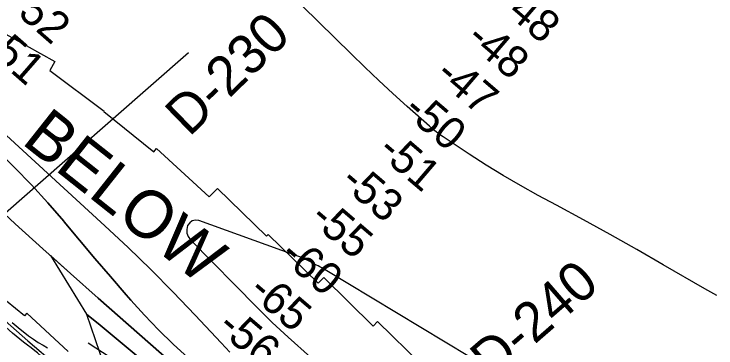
# Model space of a CAD drawing. Extents: x 3892998 to 3931244, y 278583 to 304547.
# Drawn here: x 3913942 to 3915416, y 285257 to 285958 of the extents above; entities that cross this region are included whole.
import ezdxf

# ---------------------------------------------------------------- set-up
doc = ezdxf.new("R2010")
doc.units = 0
for name, color, linetype in [('V-RIVR-EDGE', 7, 'Continuous'), ('V-RIVR-RANG', 7, 'Continuous'), ('V-RIVR-RANG-IDEN', 7, 'Continuous'), ('V-RRAP-FSHR', 7, 'Continuous'), ('V-RRAP-RVMT', 7, 'Continuous'), ('V-RRAP-RVMT-IDEN', 7, 'Continuous'), ('V-TOPO-DPTH', 7, 'Continuous'), ('V-TOPO-MAJR', 7, 'Continuous'), ('V-TOPO-MINR', 7, 'Continuous'), ('V-WETL-SWMP', 7, 'Continuous')]:
    doc.layers.add(name, color=color, linetype=linetype)

msp = doc.modelspace()

# ---------------------------------------------------------------- linework, layer by layer
at = {"layer": 'V-RIVR-EDGE'}
msp.add_spline([(3914993.8, 284322.8), (3914968.3, 284342.8), (3914920.3, 284384.2), (3914880.1, 284418.3), (3914821, 284468.4), (3914766.3, 284522), (3914701.3, 284583.8), (3914632.5, 284646.6), (3914610.2, 284666.6), (3914581.2, 284690), (3914556, 284713.8), (3914514.8, 284750.9), (3914475.6, 284794.2), (3914451.8, 284819.5), (3914424.2, 284849.2), (3914397.6, 284877.9), (3914374.8, 284898.3), (3914346.7, 284922.7), (3914310.3, 284952.9), (3914270.1, 284989.9), (3914236.2, 285020.6), (3914181.9, 285072.2), (3914133.5, 285120.4), (3914113.2, 285142.3), (3914088, 285162.3), (3914026.9, 285214.9), (3913985.2, 285250.4), (3913923.7, 285300.6), (3913885.4, 285338.6), (3913828.2, 285387.3), (3913773, 285434), (3913712.4, 285486.1), (3913642.6, 285542.2), (3913620.3, 285557.3), (3913592.7, 285572.4), (3913575.7, 285582.2), (3913557.7, 285592.9), (3913537.8, 285602.2), (3913513.1, 285610), (3913480.6, 285617.8), (3913452, 285625.7), (3913431.6, 285624.8), (3913416.5, 285623.3), (3913398.5, 285612.2), (3913380, 285595.7), (3913368.8, 285578.8), (3913361, 285558.9), (3913353.2, 285538.5), (3913346.8, 285528.8), (3913334.6, 285516.7), (3913321, 285502.7), (3913315.6, 285483.2), (3913310.2, 285462.9), (3913309.7, 285439.5), (3913307.1, 285396.3), (3913306.6, 285384.7), (3913313.4, 285371.6), (3913315.8, 285356.5), (3913316.7, 285340.9), (3913314.3, 285325.4), (3913310.3, 285313.3), (3913303, 285304.1), (3913292.8, 285303.6), (3913281.2, 285304.1), (3913270.5, 285307.6), (3913265.7, 285307.6), (3913263.2, 285304.2), (3913266.1, 285298.3), (3913272.4, 285295.4), (3913294.3, 285287.6), (3913301.5, 285287.6), (3913314.2, 285288), (3913321.9, 285287), (3913325.8, 285283.6), (3913329.7, 285280.7), (3913333.5, 285262.7), (3913334.5, 285242.3), (3913329, 285204.5), (3913324.1, 285171), (3913320.6, 285146.2), (3913319.1, 285121.9), (3913321, 285110.3), (3913321, 285095.7), (3913319.5, 285083.6), (3913315.1, 285061.2), (3913296, 285013.2), (3913271.1, 284963.7), (3913263.3, 284941.4), (3913260.8, 284917.1), (3913261.7, 284891.9), (3913265, 284860.3), (3913263.5, 284819)], degree=3, dxfattribs=at)
at = {"layer": 'V-RIVR-RANG'}
msp.add_line((3913480.3, 285152.6), (3914308.1, 285877.1), dxfattribs=at)
at = {"layer": 'V-RRAP-FSHR'}
msp.add_lwpolyline([(3913910.3, 285324), (3913970.6, 285271.5), (3914031.8, 285219.8), (3914090.7, 285165.8), (3914149.3, 285111.3), (3914207, 285055.9), (3914264.5, 285000.3), (3914323.2, 284945.9), (3914381.8, 284891.4), (3914438.9, 284835.5), (3914494.9, 284778.3), (3914551.9, 284722.2), (3914610.7, 284667.3), (3914668.9, 284613.7), (3914727.9, 284559.7), (3914786.2, 284504.2), (3914845.3, 284450.4), (3914906.8, 284399.2), (3914969.5, 284349.5)], dxfattribs=at)
at = {"layer": 'V-RRAP-RVMT'}
for p, q in [((3913904.3, 285926.2), (3914027.6, 285857.9)), ((3914027.6, 285857.9), (3914017.1, 285839.2)), ((3914017.1, 285839.2), (3914130.8, 285753.8)), ((3914130.8, 285753.8), (3914130.4, 285753.2)), ((3914130.4, 285753.2), (3914235, 285668.6)), ((3914235, 285668.6), (3914240.7, 285675)), ((3914240.7, 285675), (3914351.4, 285573.5)), ((3914351.4, 285573.5), (3914369, 285591.6)), ((3914369, 285591.6), (3914471.7, 285490.9)), ((3914471.7, 285490.9), (3914475.7, 285494.8)), ((3914475.7, 285494.8), (3914580.1, 285392.4)), ((3913963.6, 285323.7), (3913840.6, 285423.1)), ((3914580.1, 285392.4), (3914592, 285404.5)), ((3914592, 285404.5), (3914695.9, 285302.6)), ((3913968.2, 285329.4), (3913963.6, 285323.7)), ((3914055.6, 285249.4), (3913968.2, 285329.4)), ((3914695.9, 285302.6), (3914705.4, 285312.3)), ((3914705.4, 285312.3), (3914811, 285208.6))]:
    msp.add_line(p, q, dxfattribs=at)
at = {"layer": 'V-TOPO-DPTH'}
msp.add_line((3914093.5, 285327.6), (3914138, 285198.6), dxfattribs=at)
for points in [[(3913905.8, 285670.4), (3913942.5, 285635.1), (3913978.2, 285598.8), (3914012.6, 285561.2), (3914045.9, 285522.7), (3914046.9, 285521.4), (3914079.2, 285483), (3914111.6, 285444.6), (3914144.3, 285406.4), (3914177.1, 285368.4), (3914186.8, 285357.2), (3914215.5, 285325.5), (3914244.9, 285294.6), (3914275.6, 285264.8), (3914307.1, 285235.9)], [(3914307.1, 285235.9), (3914275.6, 285264.8), (3914244.9, 285294.6), (3914215.5, 285325.5), (3914186.8, 285357.2), (3914177.1, 285368.4), (3914144.3, 285406.4), (3914111.6, 285444.6), (3914079.2, 285483), (3914046.9, 285521.4), (3914045.9, 285522.7), (3914012.6, 285561.2), (3913978.2, 285598.8), (3913942.5, 285635.1), (3913905.8, 285670.4)], [(3915362.5, 284328.5), (3915042.9, 284585.9), (3915025, 284600.3), (3915007.3, 284614.7), (3914989.5, 284629.2), (3914971.8, 284643.7), (3914847.8, 284745.4), (3914768.2, 284810.9), (3914688.7, 284876.4), (3914609.2, 284942.1), (3914529.9, 285007.9), (3914388.8, 285125.2), (3914370.2, 285140.7), (3914351.6, 285156.4), (3914333.3, 285172.3), (3914315, 285188.3), (3914118.6, 285361.1), (3914060.1, 285412.9), (3914001.9, 285464.9), (3913944, 285517.3), (3913886.3, 285570)], [(3915362.5, 284328.5), (3915042.9, 284585.9), (3915025, 284600.3), (3915007.3, 284614.7), (3914989.5, 284629.2), (3914971.8, 284643.7), (3914847.8, 284745.4), (3914768.2, 284810.9), (3914688.7, 284876.4), (3914609.2, 284942.1), (3914529.9, 285007.9), (3914388.8, 285125.2), (3914370.2, 285140.7), (3914351.6, 285156.4), (3914333.3, 285172.3), (3914315, 285188.3), (3914118.6, 285361.1), (3914060.1, 285412.9), (3914018.1, 285450.4)], [(3914018.1, 285450.4), (3914093.5, 285327.6), (3914122.5, 285304.2), (3914315.7, 285143.3), (3914322.9, 285137.3), (3914330, 285131.3), (3914337.2, 285125.3), (3914344.4, 285119.3), (3914388.5, 285082.3), (3914417.8, 285057.7), (3914447.1, 285033.2), (3914476.3, 285008.7), (3914505.6, 284984.2), (3914971.2, 284594.7), (3914977.3, 284589.6), (3914983.4, 284584.5), (3914989.5, 284579.4), (3914995.6, 284574.3), (3915054.8, 284524.2), (3915090.5, 284494), (3915126.2, 284463.8), (3915161.8, 284433.6), (3915197.5, 284403.4), (3915287.3, 284327.2)], [(3915287.3, 284327.2), (3915197.5, 284403.4), (3915161.8, 284433.6), (3915126.2, 284463.8), (3915090.5, 284494), (3915054.8, 284524.2), (3914995.6, 284574.3), (3914989.5, 284579.4), (3914983.4, 284584.5), (3914977.3, 284589.6), (3914971.2, 284594.7), (3914505.6, 284984.2), (3914476.3, 285008.7), (3914447.1, 285033.2), (3914417.8, 285057.7), (3914388.5, 285082.3), (3914344.4, 285119.3), (3914337.2, 285125.3), (3914330, 285131.3), (3914322.9, 285137.3), (3914315.7, 285143.3), (3914122.5, 285304.2), (3914093.5, 285327.6)]]:
    msp.add_lwpolyline(points, dxfattribs=at)
at = {"layer": 'V-TOPO-MAJR'}
for points in [[(3915417.7, 285366.4), (3915392.5, 285381), (3915305.4, 285431.2), (3915249.7, 285463), (3915193.8, 285494.5), (3915137.6, 285525.4), (3915081.2, 285556.1), (3915042.3, 285576.9), (3915005.5, 285597.3), (3914969.1, 285618.4), (3914933.3, 285640.5), (3914897.9, 285663.3), (3914842.9, 285699.7), (3914835.4, 285704.9), (3914828, 285710.3), (3914820.9, 285716), (3914814, 285722), (3914767.5, 285763.6), (3914737.6, 285790.8), (3914707.9, 285818.1), (3914678.7, 285845.9), (3914649.7, 285874), (3914273.6, 286243.1)], [(3913899.2, 285726.2), (3914132.5, 285513.1), (3914181.2, 285467.6), (3914229.2, 285421.3), (3914276.1, 285373.8), (3914322.2, 285325.6), (3914376.7, 285267.3), (3914395.2, 285247.9)]]:
    msp.add_lwpolyline(points, dxfattribs=at)
at = {"layer": 'V-TOPO-MINR'}
for points in [[(3913905.8, 285670.4), (3913942.5, 285635.1), (3913978.2, 285598.8), (3914012.6, 285561.2), (3914045.9, 285522.7), (3914046.9, 285521.4), (3914079.2, 285483), (3914111.6, 285444.6), (3914144.3, 285406.4), (3914177.1, 285368.4), (3914186.8, 285357.2), (3914215.5, 285325.5), (3914244.9, 285294.6), (3914275.6, 285264.8), (3914307.1, 285235.9)], [(3913886.3, 285570), (3913944, 285517.3), (3914001.9, 285464.9), (3914060.1, 285412.9), (3914118.6, 285361.1), (3914315, 285188.3), (3914333.3, 285172.3), (3914351.6, 285156.4), (3914370.2, 285140.7), (3914388.8, 285125.2), (3914529.9, 285007.9), (3914609.2, 284942.1), (3914688.7, 284876.4), (3914768.2, 284810.9), (3914847.8, 284745.4), (3914971.8, 284643.7), (3914989.5, 284629.2), (3915007.3, 284614.7), (3915025, 284600.3), (3915042.9, 284585.9), (3915362.5, 284328.5)], [(3915000.6, 285176.2), (3914591.4, 285422.4), (3914587.8, 285424.6), (3914584.1, 285426.7), (3914580.5, 285428.7), (3914576.8, 285430.7), (3914562.8, 285438.2), (3914558.7, 285440.3), (3914554.7, 285442.3), (3914550.6, 285444.2), (3914546.4, 285445.9), (3914542.2, 285447.6), (3914538, 285449.2), (3914533.7, 285450.8), (3914529.5, 285452.4), (3914329.9, 285523.9), (3914322.5, 285524.5), (3914316, 285523.3), (3914310.7, 285519.3), (3914306.2, 285513.3), (3914304.6, 285505.3), (3914304.8, 285497.7), (3914307.5, 285490.6), (3914312.1, 285483.8), (3914451.3, 285342.5), (3914467.6, 285326.3), (3914484, 285310.3), (3914500.8, 285294.6), (3914517.7, 285279.1), (3914611.4, 285194.9)], [(3914093.5, 285327.6), (3914122.5, 285304.2), (3914315.7, 285143.3), (3914322.9, 285137.3), (3914330, 285131.3), (3914337.2, 285125.3), (3914344.4, 285119.3), (3914388.5, 285082.3), (3914417.8, 285057.7), (3914447.1, 285033.2), (3914476.3, 285008.7), (3914505.6, 284984.2), (3914971.2, 284594.7), (3914977.3, 284589.6), (3914983.4, 284584.5), (3914989.5, 284579.4), (3914995.6, 284574.3), (3915054.8, 284524.2), (3915090.5, 284494), (3915126.2, 284463.8), (3915161.8, 284433.6), (3915197.5, 284403.4), (3915287.3, 284327.2)], [(3914097.2, 285267.2), (3914279.9, 285148.5)]]:
    msp.add_lwpolyline(points, dxfattribs=at)
at = {"layer": 'V-WETL-SWMP'}
for p, q in [((3913937.8, 285310.3), (3913954.8, 285295.9)), ((3913954.8, 285295.9), (3913964.2, 285288.3)), ((3913964.2, 285288.3), (3913972, 285282.1)), ((3913972, 285282.1), (3913982.2, 285275.1)), ((3913982.2, 285275.1), (3913992.6, 285268.1)), ((3913992.6, 285268.1), (3914002.8, 285262.3)), ((3914002.8, 285262.3), (3914012, 285256.5))]:
    msp.add_line(p, q, dxfattribs=at)

# ---------------------------------------------------------------- texts
at = {"layer": 'V-RIVR-RANG'}
for s, rotation, p in [('-52', 318.844, (3913924.8, 285976.2)), ('-48', 319.4396, (3914953.5, 285976.9)), ('-48', 319.4396, (3914888.3, 285901.1)), ('-51', 318.844, (3913871.3, 285890.1)), ('-47', 319.4396, (3914823.3, 285825.1)), ('-50', 319.4396, (3914756.1, 285751)), ('-51', 319.4396, (3914702.1, 285665.6)), ('-53', 319.4396, (3914623.8, 285601)), ('-55', 319.4396, (3914559.8, 285524.1)), ('-60', 319.4396, (3914496.8, 285446.4)), ('-65', 319.4396, (3914431, 285371.1)), ('-56', 319.4396, (3914365.4, 285295.7))]:
    msp.add_text(s, height=67, rotation=rotation, dxfattribs=at).set_placement(p)
at = {"layer": 'V-RIVR-RANG-IDEN'}
for s, rotation, p in [('D-230', 44.1687, (3914309.5, 285698.1)), ('D-240', 40.9357, (3914946.3, 285186.2))]:
    msp.add_text(s, height=83, rotation=rotation, dxfattribs=at).set_placement(p)
at = {"layer": 'V-RRAP-RVMT-IDEN'}
msp.add_text('BELOW ', height=100, rotation=321.6054, dxfattribs=at).set_placement((3913954.9, 285687.2))

doc.saveas('drawing.dxf')
